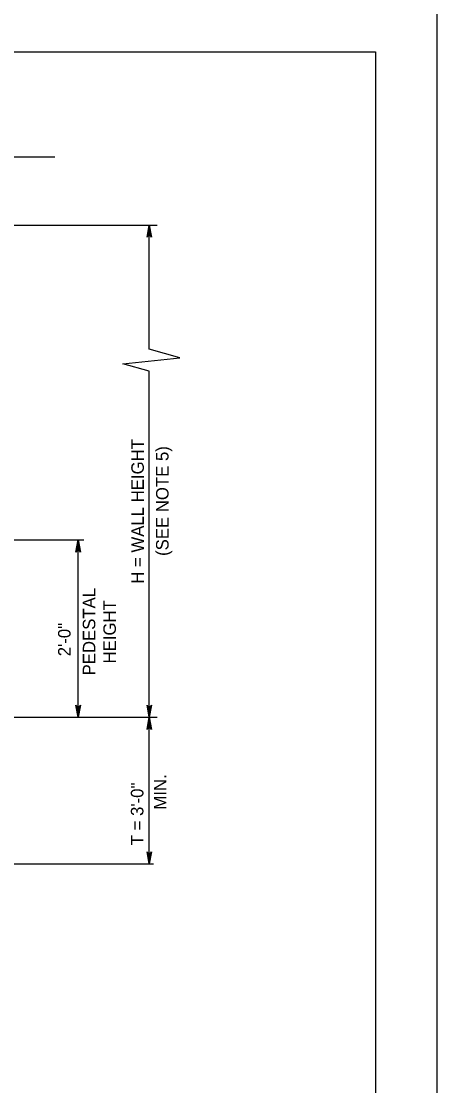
# Model space of a CAD drawing. Extents: x 3351 to 8430, y -3586 to 1457.
# Drawn here: x 7023.6 to 7125.3, y -2666.9 to -2405.8 of the extents above; entities that cross this region are included whole.
import ezdxf

# ---------------------------------------------------------------- set-up
doc = ezdxf.new("R2010")
doc.units = 0
for name, color, linetype in [('1', 7, 'Continuous'), ('2', 7, 'Continuous'), ('PLT-BNDY', 7, 'Continuous')]:
    doc.layers.add(name, color=color, linetype=linetype)

msp = doc.modelspace()

# ---------------------------------------------------------------- linework, layer by layer
at = {"layer": '1'}
for p, q in [((6944.44, -2439.02), (7031.79, -2439.02)), ((6966.48, -2455.78), (7056.91, -2455.78)), ((7054.95, -2486.23), (7054.95, -2455.78)), ((7054.95, -2576.52), (7054.95, -2491.64)), ((6980.87, -2533.01), (7038.88, -2533.01)), ((7037.54, -2576.52), (7037.54, -2533.01)), ((7010.41, -2576.52), (7056.91, -2576.52)), ((7054.95, -2612.52), (7054.95, -2576.52)), ((7011.33, -2612.52), (7056.02, -2612.52))]:
    msp.add_line(p, q, dxfattribs=at)
for points in [[(7054.95, -2455.78), (7055.51, -2458.76), (7055.35, -2458.53), (7055.15, -2458.41), (7054.95, -2458.38), (7054.75, -2458.41), (7054.55, -2458.53), (7054.39, -2458.76), (7054.95, -2455.78), (7054.55, -2458.53), (7054.75, -2458.41), (7054.95, -2455.78), (7054.95, -2458.38), (7055.15, -2458.41), (7054.95, -2455.78), (7055.35, -2458.53)], [(7054.95, -2491.64), (7048.43, -2489.83), (7062.39, -2488.33), (7054.95, -2486.23)], [(7037.54, -2533.01), (7038.1, -2536), (7037.94, -2535.77), (7037.74, -2535.65), (7037.54, -2535.61), (7037.34, -2535.65), (7037.14, -2535.77), (7036.98, -2536), (7037.54, -2533.01), (7037.14, -2535.77), (7037.34, -2535.65), (7037.54, -2533.01), (7037.54, -2535.61), (7037.74, -2535.65), (7037.54, -2533.01), (7037.94, -2535.77)], [(7037.54, -2576.52), (7036.98, -2573.53), (7037.14, -2573.76), (7037.34, -2573.88), (7037.54, -2573.92), (7037.74, -2573.88), (7037.94, -2573.76), (7038.1, -2573.53), (7037.54, -2576.52), (7037.94, -2573.76), (7037.74, -2573.88), (7037.54, -2576.52), (7037.54, -2573.92), (7037.34, -2573.88), (7037.54, -2576.52), (7037.14, -2573.76)], [(7054.95, -2576.52), (7054.39, -2573.53), (7054.55, -2573.76), (7054.75, -2573.88), (7054.95, -2573.92), (7055.15, -2573.88), (7055.35, -2573.76), (7055.51, -2573.53), (7054.95, -2576.52), (7055.35, -2573.76), (7055.15, -2573.88), (7054.95, -2576.52), (7054.95, -2573.92), (7054.75, -2573.88), (7054.95, -2576.52), (7054.55, -2573.76)], [(7054.95, -2576.52), (7055.51, -2579.5), (7055.35, -2579.27), (7055.15, -2579.15), (7054.95, -2579.12), (7054.75, -2579.15), (7054.55, -2579.27), (7054.39, -2579.5), (7054.95, -2576.52), (7054.55, -2579.27), (7054.75, -2579.15), (7054.95, -2576.52), (7054.95, -2579.12), (7055.15, -2579.15), (7054.95, -2576.52), (7055.35, -2579.27)], [(7054.95, -2612.52), (7054.39, -2609.53), (7054.55, -2609.76), (7054.75, -2609.88), (7054.95, -2609.92), (7055.15, -2609.88), (7055.35, -2609.76), (7055.51, -2609.53), (7054.95, -2612.52), (7055.35, -2609.76), (7055.15, -2609.88), (7054.95, -2612.52), (7054.95, -2609.92), (7054.75, -2609.88), (7054.95, -2612.52), (7054.55, -2609.76)]]:
    msp.add_lwpolyline(points, dxfattribs=at)
at = {"layer": '2'}
for p, q in [((6324.34, -2413.31), (7110.34, -2413.31)), ((7110.34, -2413.31), (7110.34, -2977.31))]:
    msp.add_line(p, q, dxfattribs=at)
at = {"layer": 'PLT-BNDY'}
msp.add_lwpolyline([(6284.34, -2398.31), (7125.34, -2398.31), (7125.34, -2992.31), (6284.34, -2992.31)], close=True, dxfattribs=at)

# ---------------------------------------------------------------- texts
at = {"layer": '1'}
for s, p in [('H = WALL HEIGHT', (7053.62, -2543.78)), ('(SEE NOTE 5)', (7059.67, -2536.96)), ('PEDESTAL', (7041.73, -2566.27)), ('HEIGHT', (7046.77, -2563.34)), ('2\'-0"', (7035.67, -2561.57)), ('T = 3\'-0"', (7053.51, -2607.93)), ('MIN.', (7059.14, -2599.19))]:
    msp.add_text(s, height=3.072, rotation=90, dxfattribs=at).set_placement(p)

doc.saveas('drawing.dxf')
